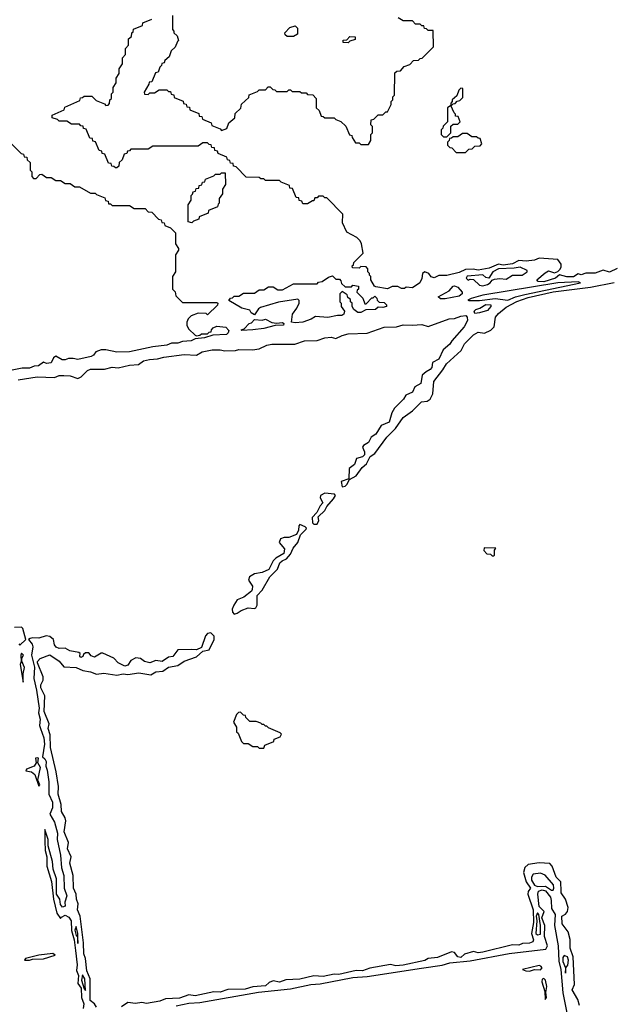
# Model space of a CAD drawing. Extents: x 2889633 to 3052318, y 540750 to 918690.
# Tile 345 of 656: x 2932523 to 2936314, y 780232 to 786528. Entities that reach past the tile are written whole.
import ezdxf

# ---------------------------------------------------------------- set-up
doc = ezdxf.new("R2010")
doc.units = 0

msp = doc.modelspace()

# ---------------------------------------------------------------- linework, layer by layer
at = {"layer": '0CON02XD'}
for points in [[(2934065, 785510), (2934055, 785520), (2933971.7, 785521.7), (2933908.3, 785588.3), (2933891.7, 785591.7), (2933888.3, 785608.3), (2933871.7, 785611.7), (2933868.3, 785628.3), (2933851.7, 785631.7), (2933848.3, 785648.3), (2933791.7, 785671.7), (2933788.3, 785688.3), (2933771.7, 785691.7), (2933768.3, 785708.3), (2933751.7, 785711.7), (2933748.3, 785728.3), (2933735, 785730), (2933725, 785740), (2933695, 785740), (2933665, 785720), (2933375, 785720), (2933345, 785700), (2933235, 785700), (2933225, 785690), (2933211.7, 785688.3), (2933208.3, 785671.7), (2933191.7, 785668.3), (2933178.3, 785631.7), (2933160, 785615), (2933158.3, 785591.7), (2933145, 785580), (2933135, 785580), (2933125, 785590), (2933111.7, 785591.7), (2933108.3, 785608.3), (2933091.7, 785611.7), (2933068.3, 785668.3), (2933051.7, 785671.7), (2933048.3, 785688.3), (2933031.7, 785691.7), (2933008.3, 785748.3), (2932991.7, 785751.7), (2932988.3, 785768.3), (2932971.7, 785771.7), (2932948.3, 785828.3), (2932931.7, 785831.7), (2932928.3, 785848.3), (2932915, 785850), (2932905, 785860), (2932855, 785860), (2932825, 785880), (2932775, 785880), (2932765, 785890), (2932731.7, 785901.7), (2932731.7, 785918.3), (2932808.3, 785951.7), (2932811.7, 785968.3), (2932908.3, 786011.7), (2932911.7, 786028.3), (2932925, 786030), (2932935, 786040), (2932985, 786040), (2933011.7, 786011.7), (2933065, 785990), (2933075, 785980), (2933088.3, 785981.7), (2933098.3, 785991.7), (2933100, 786015), (2933110, 786025), (2933110, 786055), (2933120, 786065), (2933120, 786095), (2933140, 786125), (2933140, 786155), (2933160, 786185), (2933160, 786215), (2933180, 786245), (2933180, 786285), (2933200, 786305), (2933200, 786345), (2933220, 786365), (2933220, 786405), (2933238.3, 786421.7), (2933240, 786445), (2933248.3, 786451.7), (2933251.7, 786468.3), (2933308.3, 786491.7), (2933311.7, 786508.3), (2933368.3, 786531.7)], [(2933500, 786555), (2933500, 786465), (2933510, 786455), (2933510, 786445), (2933530, 786425), (2933540, 786395), (2933531.7, 786388.3), (2933518.3, 786351.7), (2933491.7, 786328.3), (2933478.3, 786291.7), (2933451.7, 786268.3), (2933448.3, 786251.7), (2933431.7, 786248.3), (2933430, 786235), (2933420, 786225), (2933408.3, 786191.7), (2933391.7, 786188.3), (2933368.3, 786131.7), (2933351.7, 786128.3), (2933350, 786115), (2933320, 786065), (2933321.7, 786051.7), (2933345, 786050), (2933355, 786060), (2933385, 786060), (2933415, 786080), (2933465, 786080), (2933475, 786070), (2933488.3, 786068.3), (2933491.7, 786051.7), (2933508.3, 786048.3), (2933511.7, 786031.7), (2933568.3, 786008.3), (2933571.7, 785991.7), (2933588.3, 785988.3), (2933591.7, 785971.7), (2933608.3, 785968.3), (2933611.7, 785951.7), (2933668.3, 785928.3), (2933671.7, 785911.7), (2933688.3, 785908.3), (2933691.7, 785891.7), (2933748.3, 785868.3), (2933751.7, 785851.7), (2933805, 785830), (2933815, 785820), (2933848.3, 785831.7), (2933861.7, 785868.3), (2933898.3, 785901.7), (2933901.7, 785928.3), (2933938.3, 785961.7), (2933941.7, 785988.3), (2933988.3, 786031.7), (2933991.7, 786048.3), (2934045, 786070), (2934055, 786080), (2934095, 786080), (2934111.7, 786098.3), (2934125, 786100), (2934141.7, 786081.7), (2934155, 786080), (2934165, 786070), (2934235, 786070), (2934245, 786080), (2934255, 786080), (2934265, 786070), (2934315, 786070), (2934325, 786060), (2934355, 786060), (2934365, 786050), (2934398.3, 786048.3), (2934420, 786025), (2934420, 785965), (2934438.3, 785948.3), (2934451.7, 785911.7), (2934465, 785910), (2934475, 785900), (2934535, 785900), (2934545, 785890), (2934578.3, 785878.3), (2934608.3, 785848.3), (2934631.7, 785791.7), (2934648.3, 785788.3), (2934650, 785775), (2934671.7, 785741.7), (2934695, 785740), (2934705, 785730), (2934755, 785730), (2934770, 785755), (2934770, 785795), (2934780, 785805), (2934780, 785845), (2934770, 785855), (2934771.7, 785888.3), (2934788.3, 785891.7), (2934815, 785920), (2934845, 785920), (2934865, 785940), (2934875, 785940), (2934900, 785985), (2934900, 786005), (2934910, 786015), (2934910, 786035), (2934920, 786045), (2934921.7, 786188.3), (2934935, 786200), (2934958.3, 786201.7), (2934981.7, 786228.3), (2935018.3, 786241.7), (2935041.7, 786268.3), (2935075, 786270), (2935085, 786280), (2935098.3, 786281.7), (2935170, 786355), (2935168.3, 786458.3), (2935135, 786460), (2935125, 786470), (2935111.7, 786471.7), (2935108.3, 786488.3), (2935095, 786490), (2935085, 786500), (2935055, 786500), (2935035, 786520), (2934975, 786520), (2934945, 786540)], [(2934275, 786420), (2934235, 786420), (2934221.7, 786431.7), (2934220, 786445), (2934251.7, 786478.3), (2934285, 786490), (2934300, 786475), (2934300, 786435), (2934275, 786420)], [(2934625, 786380), (2934591.7, 786381.7), (2934591.7, 786398.3), (2934615, 786400), (2934635, 786420), (2934668.3, 786418.3), (2934668.3, 786401.7), (2934635, 786390), (2934625, 786380)], [(2935285, 785980), (2935295, 785990), (2935308.3, 785991.7), (2935321.7, 786008.3), (2935338.3, 786011.7), (2935358.3, 786031.7), (2935358.3, 786088.3), (2935345, 786090), (2935331.7, 786078.3), (2935318.3, 786041.7), (2935290, 786015), (2935290, 786005), (2935280, 785995), (2935280, 785980), (2935285, 785980)], [(2935255, 785780), (2935280, 785805), (2935281.7, 785848.3), (2935295, 785860), (2935325, 785860), (2935340, 785875), (2935328.3, 785908.3), (2935311.7, 785911.7), (2935310, 785925), (2935301.7, 785931.7), (2935280, 785980), (2935260, 785965), (2935260, 785875), (2935231.7, 785848.3), (2935230, 785835), (2935220, 785825), (2935220, 785795), (2935235, 785780), (2935255, 785780)], [(2932430, 785775), (2932531.7, 785671.7), (2932548.3, 785668.3), (2932551.7, 785651.7), (2932568.3, 785648.3), (2932571.7, 785631.7), (2932590, 785615), (2932590, 785565), (2932600, 785555), (2932600, 785525), (2932611.7, 785511.7), (2932628.3, 785511.7), (2932651.7, 785538.3), (2932665, 785540), (2932695, 785520), (2932725, 785520), (2932755, 785500), (2932785, 785500), (2932815, 785480), (2932845, 785480), (2932875, 785460), (2932905, 785460), (2932975, 785420), (2933005, 785420), (2933015, 785410), (2933068.3, 785388.3), (2933071.7, 785371.7), (2933088.3, 785368.3), (2933091.7, 785351.7), (2933105, 785350), (2933115, 785340), (2933225, 785340), (2933255, 785320), (2933325, 785320), (2933345, 785300), (2933368.3, 785298.3), (2933411.7, 785251.7), (2933428.3, 785248.3), (2933431.7, 785231.7), (2933448.3, 785228.3), (2933451.7, 785211.7), (2933488.3, 785198.3), (2933520, 785165), (2933520, 785095), (2933540, 785065), (2933540, 785055), (2933520, 785025), (2933520, 784915), (2933500, 784885), (2933500, 784805), (2933518.3, 784788.3), (2933521.7, 784761.7), (2933565, 784720), (2933785, 784720), (2933790, 784715), (2933788.3, 784701.7), (2933725, 784640), (2933715, 784650), (2933665, 784652.5), (2933620, 784635), (2933600, 784615), (2933592.5, 784595), (2933593, 784573), (2933605, 784550), (2933645, 784510), (2933655, 784507.5), (2933675, 784510), (2933685, 784520), (2933725, 784520), (2933735, 784530), (2933748.3, 784531.7), (2933750, 784545), (2933761.7, 784558.3), (2933785, 784567.5), (2933841.7, 784561.7), (2933861.7, 784541.7), (2933856.7, 784525), (2933845, 784514.2), (2933758.3, 784511.7), (2933705, 784493.8), (2933645, 784487.5), (2933620, 784475), (2933565, 784471.2), (2933535, 784458.8), (2933495, 784460), (2933465, 784446), (2933373.9, 784436.1), (2933225, 784404.3), (2933145, 784401.2), (2933075, 784417.5), (2933045, 784417.5), (2933010, 784405), (2932995, 784383.3), (2932980, 784375), (2932895, 784354.2), (2932865, 784362.5), (2932835, 784362.5), (2932815, 784353.3), (2932795, 784353.3), (2932755, 784377.5), (2932740, 784365), (2932725, 784333.3), (2932695, 784330), (2932675, 784337.5), (2932642.5, 784315), (2932615, 784312), (2932585, 784300), (2932539.3, 784300.7), (2932475, 784286.7)], [(2935375, 785680), (2935395, 785700), (2935418.3, 785701.7), (2935435, 785720), (2935468.3, 785721.7), (2935480, 785735), (2935468.3, 785768.3), (2935455, 785770), (2935445, 785780), (2935415, 785780), (2935385, 785800), (2935355, 785800), (2935325, 785780), (2935295, 785780), (2935285, 785770), (2935271.7, 785768.3), (2935270, 785755), (2935260, 785745), (2935260, 785725), (2935275, 785710), (2935288.3, 785708.3), (2935315, 785680), (2935375, 785680)], [(2933625, 785230), (2933600, 785235), (2933600, 785345), (2933620, 785375), (2933620, 785405), (2933628.3, 785411.7), (2933631.7, 785428.3), (2933648.3, 785431.7), (2933651.7, 785448.3), (2933668.3, 785451.7), (2933671.7, 785468.3), (2933688.3, 785471.7), (2933691.7, 785488.3), (2933708.3, 785491.7), (2933711.7, 785508.3), (2933765, 785530), (2933775, 785540), (2933805, 785540), (2933815, 785550), (2933838.3, 785548.3), (2933840, 785475), (2933820, 785445), (2933820, 785415), (2933800, 785385), (2933800, 785355), (2933791.7, 785348.3), (2933788.3, 785331.7), (2933731.7, 785308.3), (2933728.3, 785291.7), (2933671.7, 785268.3), (2933668.3, 785251.7), (2933635, 785240), (2933625, 785230)], [(2936345, 784936.2), (2936295, 784914.3), (2936255, 784927.5), (2936205, 784906.7), (2936145, 784907.5), (2936115, 784897.5), (2936095, 784902.5), (2936065, 784883.3), (2936023.9, 784883.9), (2935975, 784897.5), (2935950, 784875), (2935875, 784852.5), (2935840, 784855), (2935830, 784865), (2935885, 784908.8), (2935905, 784923.3), (2935945, 784910), (2935965, 784917.5), (2935978.8, 784931.2), (2935986, 784945), (2935986, 784965), (2935965, 784993.8), (2935845, 785004), (2935815, 784990), (2935763.6, 784983.6), (2935715, 784988.8), (2935675, 784966.2), (2935615, 784959.2), (2935585, 784964), (2935525, 784938.8), (2935455, 784926.2), (2935423.9, 784933.9), (2935375, 784931.2), (2935335, 784911.2), (2935255, 784892.5), (2935205, 784892), (2935175, 784878), (2935155, 784883.3), (2935140, 784905), (2935114.1, 784915.9), (2935100, 784905), (2935096.4, 784873.6), (2935082.5, 784845), (2935035, 784812.5), (2934995, 784817.5), (2934985, 784810), (2934965, 784810), (2934941.7, 784821.7), (2934905, 784822.5), (2934875, 784807.5), (2934800.7, 784820.7), (2934792.5, 784825), (2934770, 784865), (2934770, 784885), (2934760, 784895), (2934760, 784905), (2934750, 784915), (2934750, 784935), (2934738.3, 784948.3), (2934705, 784950), (2934695, 784940), (2934651.7, 784941.7), (2934650, 784955), (2934658.3, 784961.7), (2934660, 784975), (2934720, 785035), (2934710, 785095), (2934700, 785115), (2934680, 785135), (2934615, 785170), (2934588.3, 785228.3), (2934590, 785285), (2934488.3, 785388.3), (2934475, 785390), (2934465, 785400), (2934435, 785400), (2934425, 785390), (2934411.7, 785388.3), (2934405, 785370), (2934395, 785370), (2934365, 785350), (2934335, 785350), (2934328.3, 785368.3), (2934311.7, 785371.7), (2934308.3, 785388.3), (2934291.7, 785391.7), (2934268.3, 785448.3), (2934251.7, 785451.7), (2934248.3, 785468.3), (2934195, 785490), (2934185, 785500), (2934095, 785500), (2934085, 785510), (2934065, 785510)], [(2935485, 784826.7), (2935515, 784834), (2935533.3, 784845), (2935545, 784862.5), (2935560.7, 784869.3), (2935595, 784873.3), (2935635, 784868.8), (2935675, 784894), (2935736.4, 784893.6), (2935770, 784915), (2935770, 784925), (2935725, 784946.7), (2935685, 784938.6), (2935585, 784935.6), (2935548.8, 784915), (2935523.8, 784876.2), (2935505, 784878.8), (2935485, 784895.8), (2935385, 784887.5), (2935380, 784875), (2935391.7, 784861.7), (2935405, 784870), (2935425, 784867.5), (2935465, 784830), (2935485, 784826.7)], [(2934285, 784588.8), (2934262.5, 784595), (2934267.5, 784645), (2934296.1, 784683.9), (2934310, 784715), (2934311.7, 784731.7), (2934301.7, 784741.7), (2934178.3, 784721.7), (2934063, 784687), (2934050, 784680), (2934025, 784640), (2934003.6, 784653.6), (2933995, 784670), (2933945, 784682.5), (2933861.7, 784731.7), (2933871.7, 784748.3), (2933885, 784750), (2933895, 784760), (2933925, 784760), (2933955, 784780), (2934025, 784780), (2934055, 784800), (2934085, 784800), (2934115, 784820), (2934145, 784820), (2934175, 784800), (2934205, 784800), (2934275, 784840), (2934425, 784840), (2934435, 784850), (2934457, 784853), (2934498.3, 784881.7), (2934525, 784890), (2934545, 784870), (2934568.3, 784868.3), (2934578.3, 784858.3), (2934581.7, 784841.7), (2934605, 784820), (2934645, 784820), (2934655, 784830), (2934690, 784825), (2934690, 784805), (2934681.7, 784798.3), (2934680, 784785), (2934718.3, 784748.3), (2934731.7, 784711.7), (2934738.3, 784711.7), (2934775, 784750), (2934785, 784750), (2934795, 784760), (2934808.3, 784748.3), (2934810, 784735), (2934821.7, 784721.7), (2934855, 784720), (2934870, 784705), (2934870, 784695), (2934845, 784687.5), (2934815, 784690), (2934800, 784675), (2934737, 784673), (2934705, 784656.7), (2934685, 784656.7), (2934660, 784675), (2934650, 784695), (2934650, 784715), (2934640, 784725), (2934638.3, 784738.3), (2934621.7, 784751.7), (2934618.3, 784768.3), (2934585, 784790), (2934570, 784775), (2934570, 784725), (2934580, 784715), (2934580, 784695), (2934600, 784665), (2934597.5, 784645), (2934583, 784637), (2934555, 784637.5), (2934493.9, 784623.9), (2934415, 784630), (2934387.7, 784612.3), (2934335, 784594.2), (2934285, 784588.8)], [(2932514.2, 784225.8), (2932635, 784244), (2932745, 784241.2), (2932775, 784252.5), (2932805, 784253.3), (2932845, 784250), (2932895, 784233.8), (2932916.1, 784243.9), (2932957.5, 784285), (2932975, 784293.3), (2933065, 784292.5), (2933115, 784306.7), (2933153, 784303), (2933225, 784320), (2933283, 784323), (2933314.1, 784345.9), (2933354.1, 784355.9), (2933405, 784358.8), (2933445, 784371.2), (2933575, 784386.2), (2933655, 784382.5), (2933690, 784405), (2933755, 784416.2), (2933805, 784417.5), (2933835, 784410), (2933903, 784413), (2933925, 784420), (2934013, 784417), (2934055, 784423.3), (2934103.3, 784446.7), (2934135, 784453.3), (2934283.6, 784453.6), (2934345, 784473.8), (2934425, 784476.2), (2934475, 784493.8), (2934515, 784497.5), (2934545, 784490), (2934585, 784508.8), (2934625, 784518.8), (2934746.4, 784523.6), (2934855, 784562.5), (2934933.6, 784563.6), (2934975, 784576.2), (2935035, 784573.8), (2935095, 784580), (2935136.4, 784566.4), (2935270, 784615), (2935305, 784616.7), (2935345, 784633.3), (2935376.4, 784636.4), (2935386.4, 784626.4), (2935388, 784605), (2935366.2, 784565), (2935286.7, 784475), (2935275, 784453.3), (2935232.7, 784417.3), (2935205, 784356.7), (2935163.6, 784336.4), (2935160, 784305), (2935149.5, 784290.5), (2935122.7, 784277.3), (2935096.7, 784255), (2935089.1, 784200.9), (2935050.5, 784179.5), (2935035, 784146.7), (2934993.1, 784126.9), (2934978.8, 784101.2), (2934921.2, 784045), (2934903.8, 784015), (2934885.6, 783954.4), (2934835.8, 783934.2), (2934801.7, 783878.3), (2934770.5, 783859.5), (2934754, 783825), (2934723.3, 783805), (2934716.7, 783795), (2934728.8, 783765), (2934728.8, 783745), (2934715, 783733.8), (2934678.3, 783721.7), (2934665.6, 783684.4), (2934630.8, 783659.2), (2934628.3, 783591.7), (2934580, 783575), (2934585, 783540), (2934605, 783546.2), (2934616, 783555), (2934631.7, 783588.3), (2934675, 783612), (2934714.4, 783665.6), (2934741.3, 783688.7), (2934765.7, 783734.3), (2934795.5, 783754.5), (2934871.7, 783858.3), (2934926.4, 783913.6), (2934976.2, 783985), (2935035, 784026.2), (2935092.5, 784085), (2935130.5, 784089.5), (2935147.9, 784102.1), (2935166.2, 784135), (2935172, 784215), (2935230.5, 784289.5), (2935252.6, 784327.4), (2935346.7, 784413.3), (2935368, 784455), (2935425, 784513.8), (2935455, 784530), (2935496.4, 784523.6), (2935536.4, 784543.6), (2935557.5, 784565), (2935567.5, 784625), (2935585, 784650), (2935635, 784690), (2935703.4, 784726.6), (2935775, 784752.5), (2935935, 784787.5), (2936175, 784818.8), (2936325, 784847.5)], [(2935213.9, 784743.9), (2935200, 784755), (2935270, 784795), (2935295, 784823.3), (2935305, 784826), (2935325, 784818.8), (2935352.5, 784785), (2935352.5, 784775), (2935335, 784760), (2935245, 784744.2), (2935213.9, 784743.9)], [(2935465, 784732), (2935565, 784744.3), (2935645, 784734), (2935694.2, 784755.8), (2935755, 784771.4), (2936110, 784845), (2936095, 784852.5), (2935965.8, 784845.8), (2935485, 784766.2), (2935410, 784745), (2935390, 784735), (2935395, 784732.5), (2935465, 784732)], [(2935435, 784650), (2935430, 784665), (2935440, 784675), (2935466.7, 784683.3), (2935505, 784707.5), (2935536.7, 784705), (2935536.7, 784695), (2935515, 784668.8), (2935465, 784653.3), (2935435, 784650)], [(2933945, 784540), (2933940, 784545), (2933958.3, 784551.7), (2933990, 784585), (2934005, 784590), (2934025, 784610), (2934075, 784607.5), (2934095, 784612.5), (2934135, 784592.5), (2934165, 784587.5), (2934205, 784592.5), (2934212.5, 784585), (2934210, 784575), (2934156.4, 784573.6), (2934085, 784552.5), (2934015, 784544.2), (2933945, 784540)], [(2934425, 783302.5), (2934437.5, 783325), (2934431.7, 783348.3), (2934475, 783390), (2934487.5, 783415), (2934530, 783465), (2934542.5, 783485), (2934537.5, 783495), (2934475, 783500), (2934446.7, 783485), (2934445, 783470), (2934461.7, 783438.3), (2934445, 783420), (2934423, 783377), (2934393.3, 783345), (2934395, 783310), (2934405, 783302.5), (2934425, 783302.5)], [(2933895, 782727.5), (2933915, 782732.5), (2933939.3, 782750.7), (2933985, 782766.7), (2934025, 782762.5), (2934033, 782767), (2934041.2, 782785), (2934043, 782847), (2934075, 782880), (2934123.8, 782965), (2934172.5, 783015), (2934187.5, 783055), (2934201.7, 783068.3), (2934230.5, 783079.5), (2934255, 783110), (2934271.7, 783148.3), (2934302.5, 783185), (2934320, 783235), (2934355, 783270), (2934357, 783277), (2934350, 783285), (2934315, 783300), (2934308.3, 783291.7), (2934307, 783263), (2934293, 783237), (2934245, 783217.5), (2934215, 783216.7), (2934192.3, 783207.7), (2934183.8, 783185), (2934217.5, 783145), (2934213.3, 783115), (2934162.5, 783085), (2934145, 783067.5), (2934117.5, 783012.5), (2934075, 782994), (2934026.1, 782983.9), (2933993.3, 782965), (2933986.2, 782945), (2934011.2, 782905), (2934010, 782885), (2934005, 782873.8), (2933957.5, 782835), (2933915, 782817.5), (2933892.5, 782785), (2933881.7, 782758.3), (2933885, 782740), (2933895, 782727.5)], [(2935555, 783100), (2935560, 783105), (2935560, 783135), (2935568.3, 783148.3), (2935495, 783150), (2935493, 783133), (2935511.7, 783111.7), (2935535, 783110), (2935545, 783100), (2935555, 783100)], [(2932525, 782527.5), (2932562.5, 782565), (2932542.5, 782635), (2932535, 782642.5), (2932490.7, 782640.7)], [(2933625, 782501.2), (2933535, 782497.5), (2933503.6, 782456.4), (2933475, 782451.2), (2933435, 782424.2), (2933395, 782430), (2933355, 782416), (2933322.5, 782425), (2933295, 782443.3), (2933265, 782446.7), (2933235, 782430), (2933215, 782400), (2933195, 782394.4), (2933152.5, 782415), (2933125, 782446.2), (2933055, 782476.7), (2933045, 782476.7), (2933001.2, 782451.2), (2932980, 782460), (2932965, 782480), (2932945, 782480), (2932931.7, 782468.3), (2932927.5, 782455), (2932915, 782450), (2932908.3, 782458.3), (2932910, 782475), (2932902.5, 782482.5), (2932843, 782493), (2932815, 782508.8), (2932776.4, 782506.4), (2932757.5, 782515), (2932745, 782530), (2932740, 782565), (2932715, 782583.8), (2932692.3, 782587.7), (2932646.1, 782573.9), (2932606.1, 782576.1), (2932589.3, 782570.7), (2932580, 782565), (2932602.9, 782535), (2932606.9, 782516.9), (2932598.8, 782465), (2932618, 782388), (2932613.1, 782315), (2932630.9, 782240.9), (2932647.1, 782125), (2932644.2, 782095), (2932654.4, 782055), (2932650, 782015), (2932655.7, 781995.7), (2932677.1, 781935), (2932681.1, 781895), (2932670, 781815), (2932685, 781802), (2932691.9, 781785), (2932690, 781755), (2932699.3, 781729.3), (2932710, 781655), (2932710.6, 781575), (2932732.7, 781525), (2932732.5, 781487.5), (2932717, 781447), (2932746.7, 781396.7), (2932765.3, 781325.3), (2932761.9, 781285), (2932784.5, 781185), (2932789.5, 781105), (2932804.5, 781055.5), (2932806.7, 780975), (2932824.5, 780925), (2932811.2, 780885), (2932815, 780860), (2932797, 780853), (2932785, 780870), (2932780, 780905), (2932758, 780935), (2932758, 781035), (2932737.1, 781095), (2932734, 781145), (2932705.7, 781245), (2932705.9, 781285.9), (2932685, 781350), (2932683.3, 781275), (2932686.7, 781215), (2932696.7, 781175), (2932696.2, 781115), (2932726.1, 781016.1), (2932740, 780905), (2932761.2, 780815), (2932785, 780780), (2932790, 780790), (2932815, 780802), (2932838.3, 780788.3), (2932851.8, 780765), (2932854.5, 780704.5), (2932871.8, 780645), (2932880, 780575), (2932890, 780485), (2932887.4, 780447.4), (2932900, 780415), (2932894, 780365), (2932915.4, 780335), (2932918.5, 780275), (2932932.7, 780235), (2932929.2, 780205)], [(2933013.8, 780213.8), (2933001.2, 780235), (2932974.4, 780255), (2932974.2, 780395), (2932952.9, 780445), (2932944.2, 780525), (2932933.3, 780555), (2932932, 780625), (2932910, 780795), (2932892.5, 780835), (2932898, 780875), (2932886, 780905), (2932884, 780935), (2932867.5, 780975), (2932864.2, 781055), (2932844.3, 781135), (2932852, 781175), (2932828.6, 781225), (2932835.7, 781265.7), (2932806.7, 781335), (2932818, 781405), (2932814, 781425), (2932791.4, 781465), (2932789.4, 781509.4), (2932769.2, 781575), (2932770.8, 781625), (2932757.3, 781717.3), (2932720, 781875), (2932718, 781955), (2932706, 781995), (2932712.5, 782025), (2932680, 782105), (2932683.8, 782205), (2932658, 782255), (2932658.8, 782275), (2932673.8, 782305), (2932673.8, 782325), (2932637.5, 782415), (2932637.5, 782425), (2932655, 782442.5), (2932715, 782466), (2932775.6, 782425.6), (2932805, 782388.8), (2932884.1, 782385.9), (2932927.1, 782367.1), (2932975, 782358.6), (2933015, 782343.8), (2933060.3, 782350.3), (2933145, 782335.6), (2933185, 782344.3), (2933215, 782340), (2933285, 782351.4), (2933361.7, 782338.3), (2933395, 782357.1), (2933437.8, 782362.2), (2933475, 782388), (2933535, 782399.2), (2933575, 782426), (2933655, 782453.8), (2933695, 782490), (2933735, 782497.5), (2933766.7, 782565), (2933767, 782587), (2933745, 782607.5), (2933725, 782603.3), (2933711.7, 782588.3), (2933686.4, 782513.6), (2933655, 782498.8), (2933625, 782501.2)], [(2932517, 782537), (2932525, 782527.5)], [(2932545, 782292.5), (2932545.7, 782345), (2932553.8, 782385), (2932537, 782427), (2932537.5, 782445), (2932547.5, 782465), (2932535, 782477.5), (2932530, 782465), (2932533.3, 782425), (2932526.2, 782405), (2932545, 782292.5)], [(2934085, 781870), (2934091.7, 781888.3), (2934148.3, 781911.7), (2934151.7, 781928.3), (2934188.3, 781941.7), (2934198.3, 781958.3), (2934188.3, 781968.3), (2934115, 782000), (2934105, 782010), (2934095, 782010), (2934085, 782020), (2934075, 782020), (2934065, 782030), (2934035, 782040), (2933995, 782040), (2933970, 782065), (2933968.3, 782078.3), (2933955, 782080), (2933935, 782100), (2933921.7, 782098.3), (2933910, 782085), (2933890, 782035), (2933910, 782005), (2933910, 781975), (2933920, 781965), (2933941.7, 781911.7), (2933955, 781900), (2933985, 781900), (2934015, 781880), (2934045, 781880), (2934055, 781870), (2934085, 781870)], [(2932645, 781627.5), (2932652.5, 781635), (2932640, 781665), (2932656.7, 781745), (2932640, 781775), (2932642.5, 781805), (2932635, 781808.8), (2932623.8, 781805), (2932627.5, 781775), (2932616, 781755), (2932567.5, 781735), (2932562.5, 781725), (2932598.7, 781718.7), (2932620.3, 781700.3), (2932645, 781627.5)], [(2936103.3, 780225), (2936093.3, 780263.3), (2936058, 780325), (2936072.7, 780357.3), (2936064, 780535), (2936045, 780590), (2936043.6, 780646.4), (2936031.2, 780695), (2935993, 780747), (2935990, 780795), (2936015, 780807.5), (2936026.7, 780825), (2936030.7, 780850.7), (2936014.2, 780905), (2935986.7, 780945), (2935986.7, 780955), (2935983.9, 781013.9), (2935953.8, 781045), (2935930, 781115), (2935915, 781132.5), (2935846.4, 781136.4), (2935775, 781126.7), (2935753.9, 781106.1), (2935746.7, 781075), (2935762, 781015), (2935790, 780975), (2935776.1, 780953.9), (2935773.6, 780936.4), (2935808.1, 780835), (2935810, 780755), (2935797.1, 780685), (2935810, 780645), (2935805, 780631.2), (2935785, 780622.9), (2935738.8, 780621.2), (2935715, 780609.2), (2935675, 780611.2), (2935485, 780564.4), (2935455, 780561.4), (2935425, 780569.2), (2935368.3, 780551.7), (2935345, 780532), (2935325.9, 780535.9), (2935305, 780563.3), (2935285, 780566.2), (2935195, 780530), (2935135.7, 780524.3), (2935115, 780512.5), (2934975, 780481.4), (2934928.3, 780478.3), (2934895, 780485.8), (2934763.8, 780463.8), (2934715, 780445.8), (2934675, 780447.5), (2934565, 780421.4), (2934535, 780424.3), (2934465, 780409.2), (2934405, 780414.3), (2934315, 780392.5), (2934225, 780388), (2934185, 780372.5), (2934145, 780382), (2934119.2, 780370.8), (2934095, 780349.2), (2934015, 780344.3), (2933965, 780329.2), (2933854.1, 780325.9), (2933805, 780308.6), (2933765, 780312), (2933646.1, 780286.1), (2933605, 780292.9), (2933545, 780270), (2933455, 780267.5), (2933419.1, 780250.9), (2933335, 780236.2), (2933305, 780244), (2933263.9, 780236.1), (2933215, 780242.5), (2933175, 780216)], [(2935935, 780962.5), (2935940, 780975), (2935936.7, 780995), (2935885, 781057.5), (2935855, 781070), (2935807, 781063), (2935796.7, 781045), (2935796, 781025), (2935815, 780994.2), (2935835, 780985.8), (2935887.1, 780987.1), (2935925, 780962.5), (2935935, 780962.5)], [(2933525, 780221.1), (2933605, 780238.5), (2933675, 780243.1), (2934051.2, 780308.8), (2934255, 780331.1), (2934385, 780359.1), (2934445, 780363.6), (2934655, 780402.5), (2934745, 780410), (2935093.2, 780463.2), (2935225, 780481.1), (2935275, 780497.5), (2935405, 780508.9), (2935655, 780555.6), (2935888.8, 780585), (2935899.4, 780605), (2935880.4, 780665), (2935882.9, 780735), (2935863.6, 780785), (2935878.8, 780825), (2935846.1, 780856.1), (2935837.5, 780935), (2935842, 780955), (2935865, 780964.3), (2935886.4, 780956.4), (2935917.7, 780917.7), (2935923.6, 780895), (2935923.8, 780845), (2935948.8, 780805), (2935944.2, 780735), (2935967.7, 780605), (2935972.3, 780507.7), (2935985.5, 780455), (2935997.5, 780305), (2936029.2, 780145)], [(2935835, 780676.2), (2935855, 780680), (2935853.9, 780736.1), (2935843.3, 780805), (2935835, 780816.7), (2935826.2, 780795), (2935830, 780765), (2935824.3, 780685), (2935835, 780676.2)], [(2932895, 780620), (2932895.8, 780685), (2932885, 780730), (2932876.7, 780705), (2932885, 780672.5), (2932893, 780663), (2932895, 780620)], [(2932553, 780513), (2932585, 780513.8), (2932605, 780520), (2932675, 780522.5), (2932750, 780545), (2932735, 780555.6), (2932645, 780545.7), (2932560, 780525), (2932553, 780513)], [(2936015, 780430), (2936017.5, 780465), (2936028.9, 780481.1), (2936034.3, 780515), (2936026.2, 780535), (2936006.4, 780543.6), (2935998, 780532), (2935996.9, 780505), (2936013.3, 780465), (2936015, 780430)], [(2935785, 780444.3), (2935815, 780454.3), (2935855, 780451.1), (2935864.3, 780465), (2935856.6, 780476.6), (2935845, 780480), (2935740, 780455), (2935760, 780445), (2935785, 780444.3)], [(2932945, 780320), (2932938.8, 780395), (2932925, 780420), (2932918.8, 780385), (2932935, 780330), (2932945, 780320)], [(2935885, 780263.3), (2935893.3, 780275), (2935887.5, 780307.5), (2935894.2, 780345), (2935885.4, 780385.4), (2935875, 780397.5), (2935865, 780392.5), (2935863.3, 780375), (2935882.7, 780312.7), (2935885, 780263.3)]]:
    msp.add_lwpolyline(points, dxfattribs=at)

doc.saveas('drawing.dxf')
